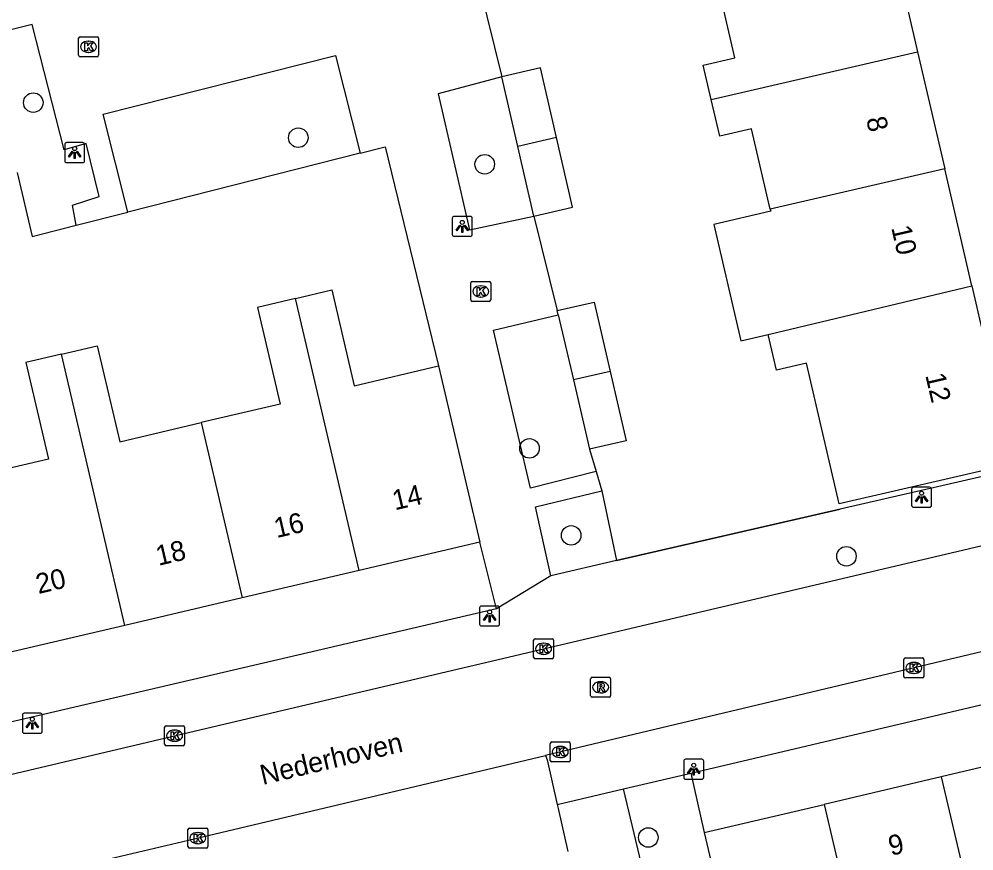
# Model space of a CAD drawing. Extents: x 158038 to 159242, y 380133 to 381214.
# Drawn here: x 158918.5 to 158966.34, y 380649.33 to 380690.98 of the extents above; entities that cross this region are included whole.
import ezdxf

# ---------------------------------------------------------------- set-up
doc = ezdxf.new("R2010")
doc.units = 0
for name, color, linetype in [('IMGEO_Boom', 7, 'Continuous'), ('IMGEO_Groenvoorziening', 7, 'Continuous'), ('IMGEO_Hek', 7, 'Continuous'), ('IMGEO_Kolk', 7, 'Continuous'), ('IMGEO_Lichtpunt', 7, 'Continuous'), ('IMGEO_Openbare_ruimte_label', 7, 'Continuous'), ('IMGEO_Pand', 7, 'Continuous'), ('IMGEO_Pand_nummerreeks', 7, 'Continuous'), ('IMGEO_Parkeervlak_open', 7, 'Continuous'), ('IMGEO_Rijbaan_lokaal_open', 7, 'Continuous'), ('IMGEO_Rioolput', 7, 'Continuous')]:
    doc.layers.add(name, color=color, linetype=linetype)

msp = doc.modelspace()

# ---------------------------------------------------------------- linework, layer by layer
at = {"layer": 'IMGEO_Boom'}
for centre in [(158919.212, 380686.798), (158932.488, 380685.044), (158941.83, 380683.713), (158944.071, 380669.489), (158946.16, 380665.131), (158959.95, 380664.086), (158950.024, 380650.003)]:
    msp.add_circle(centre, 0.489, dxfattribs=at)
at = {"layer": 'IMGEO_Groenvoorziening'}
for points in [[(158935.597, 380684.266), (158923.955, 380681.318)], [(158918.406, 380683.297), (158919.15, 380680.101), (158921.356, 380680.66)], [(158947.077, 380669.442), (158947.416, 380668.337)], [(158947.69, 380667.365), (158948.437, 380663.868)], [(158952.163, 380653.227), (158952.822, 380650.248)]]:
    msp.add_lwpolyline(points, dxfattribs=at)
at = {"layer": 'IMGEO_Hek'}
msp.add_lwpolyline([(158948.437, 380663.868), (158959.641, 380666.443)], dxfattribs=at)
at = {"layer": 'IMGEO_Kolk'}
for p, q in [((158921.482, 380689.169), (158921.482, 380690.021)), ((158921.557, 380690.095), (158922.409, 380690.095)), ((158922.483, 380690.021), (158922.483, 380689.169)), ((158921.97, 380689.875), (158921.995, 380689.875)), ((158922.409, 380689.095), (158921.557, 380689.095)), ((158921.993, 380689.315), (158921.968, 380689.315)), ((158941.13, 380676.919), (158941.13, 380677.771)), ((158941.205, 380677.845), (158942.057, 380677.845)), ((158941.618, 380677.625), (158941.643, 380677.625)), ((158942.131, 380677.771), (158942.131, 380676.919)), ((158941.641, 380677.065), (158941.616, 380677.065)), ((158942.057, 380676.845), (158941.205, 380676.845)), ((158944.28, 380659.029), (158944.28, 380659.881)), ((158944.355, 380659.955), (158945.207, 380659.955)), ((158945.281, 380659.881), (158945.281, 380659.029)), ((158944.768, 380659.735), (158944.793, 380659.735)), ((158945.207, 380658.955), (158944.355, 380658.955)), ((158944.791, 380659.175), (158944.766, 380659.175)), ((158962.827, 380658.069), (158962.827, 380658.921)), ((158962.902, 380658.995), (158963.754, 380658.995)), ((158963.828, 380658.921), (158963.828, 380658.069)), ((158963.315, 380658.775), (158963.34, 380658.775)), ((158963.754, 380657.995), (158962.902, 380657.995)), ((158963.338, 380658.215), (158963.313, 380658.215)), ((158925.794, 380654.676), (158925.794, 380655.528)), ((158925.869, 380655.602), (158926.721, 380655.602)), ((158926.795, 380655.528), (158926.795, 380654.676)), ((158926.282, 380655.382), (158926.307, 380655.382)), ((158926.721, 380654.602), (158925.869, 380654.602)), ((158926.305, 380654.822), (158926.28, 380654.822)), ((158945.113, 380653.862), (158945.113, 380654.714)), ((158945.188, 380654.788), (158946.04, 380654.788)), ((158945.601, 380654.568), (158945.626, 380654.568)), ((158946.114, 380654.714), (158946.114, 380653.862)), ((158946.04, 380653.788), (158945.188, 380653.788)), ((158945.624, 380654.008), (158945.599, 380654.008)), ((158926.959, 380649.549), (158926.959, 380650.401)), ((158927.034, 380650.475), (158927.886, 380650.475)), ((158927.447, 380650.255), (158927.472, 380650.255)), ((158927.96, 380650.401), (158927.96, 380649.549)), ((158927.886, 380649.475), (158927.034, 380649.475)), ((158927.47, 380649.695), (158927.445, 380649.695))]:
    msp.add_line(p, q, dxfattribs=at)
for points in [[(158921.482, 380689.169), (158921.482, 380690.021)], [(158921.557, 380690.095), (158922.409, 380690.095)], [(158922.483, 380690.021), (158922.483, 380689.169)], [(158921.803, 380689.795), (158921.926, 380689.795), (158921.926, 380689.644), (158922.056, 380689.795), (158922.22, 380689.795), (158922.074, 380689.644), (158922.227, 380689.395), (158922.075, 380689.395), (158921.99, 380689.559), (158921.926, 380689.492), (158921.926, 380689.395), (158921.803, 380689.395), (158921.803, 380689.795)], [(158922.409, 380689.095), (158921.557, 380689.095)], [(158941.13, 380676.919), (158941.13, 380677.771)], [(158941.205, 380677.845), (158942.057, 380677.845)], [(158941.451, 380677.545), (158941.574, 380677.545), (158941.574, 380677.394), (158941.704, 380677.545), (158941.868, 380677.545), (158941.722, 380677.394), (158941.875, 380677.145), (158941.723, 380677.145), (158941.638, 380677.309), (158941.574, 380677.242), (158941.574, 380677.145), (158941.451, 380677.145), (158941.451, 380677.545)], [(158942.131, 380677.771), (158942.131, 380676.919)], [(158942.057, 380676.845), (158941.205, 380676.845)], [(158944.28, 380659.029), (158944.28, 380659.881)], [(158944.355, 380659.955), (158945.207, 380659.955)], [(158945.281, 380659.881), (158945.281, 380659.029)], [(158944.601, 380659.655), (158944.724, 380659.655), (158944.724, 380659.504), (158944.854, 380659.655), (158945.018, 380659.655), (158944.872, 380659.504), (158945.025, 380659.255), (158944.873, 380659.255), (158944.788, 380659.419), (158944.724, 380659.352), (158944.724, 380659.255), (158944.601, 380659.255), (158944.601, 380659.655)], [(158945.207, 380658.955), (158944.355, 380658.955)], [(158962.827, 380658.069), (158962.827, 380658.921)], [(158962.902, 380658.995), (158963.754, 380658.995)], [(158963.828, 380658.921), (158963.828, 380658.069)], [(158963.148, 380658.695), (158963.271, 380658.695), (158963.271, 380658.544), (158963.401, 380658.695), (158963.565, 380658.695), (158963.419, 380658.544), (158963.572, 380658.295), (158963.42, 380658.295), (158963.335, 380658.459), (158963.271, 380658.392), (158963.271, 380658.295), (158963.148, 380658.295), (158963.148, 380658.695)], [(158963.754, 380657.995), (158962.902, 380657.995)], [(158925.794, 380654.676), (158925.794, 380655.528)], [(158925.869, 380655.602), (158926.721, 380655.602)], [(158926.795, 380655.528), (158926.795, 380654.676)], [(158926.115, 380655.302), (158926.238, 380655.302), (158926.238, 380655.151), (158926.368, 380655.302), (158926.532, 380655.302), (158926.386, 380655.151), (158926.539, 380654.902), (158926.387, 380654.902), (158926.302, 380655.066), (158926.238, 380654.999), (158926.238, 380654.902), (158926.115, 380654.902), (158926.115, 380655.302)], [(158926.721, 380654.602), (158925.869, 380654.602)], [(158945.113, 380653.862), (158945.113, 380654.714)], [(158945.188, 380654.788), (158946.04, 380654.788)], [(158946.114, 380654.714), (158946.114, 380653.862)], [(158945.434, 380654.488), (158945.557, 380654.488), (158945.557, 380654.337), (158945.687, 380654.488), (158945.851, 380654.488), (158945.705, 380654.337), (158945.858, 380654.088), (158945.706, 380654.088), (158945.621, 380654.252), (158945.557, 380654.185), (158945.557, 380654.088), (158945.434, 380654.088), (158945.434, 380654.488)], [(158946.04, 380653.788), (158945.188, 380653.788)], [(158926.959, 380649.549), (158926.959, 380650.401)], [(158927.034, 380650.475), (158927.886, 380650.475)], [(158927.96, 380650.401), (158927.96, 380649.549)], [(158927.28, 380650.175), (158927.403, 380650.175), (158927.403, 380650.024), (158927.533, 380650.175), (158927.697, 380650.175), (158927.551, 380650.024), (158927.704, 380649.775), (158927.552, 380649.775), (158927.467, 380649.939), (158927.403, 380649.872), (158927.403, 380649.775), (158927.28, 380649.775), (158927.28, 380650.175)], [(158927.886, 380649.475), (158927.034, 380649.475)]]:
    msp.add_lwpolyline(points, dxfattribs=at)
for centre, start, end in [((158921.559, 380690.019), 91.552, 178.448), ((158921.559, 380690.019), 91.552, 178.448), ((158922.407, 380690.019), 1.552, 88.448), ((158922.407, 380690.019), 1.552, 88.448), ((158921.559, 380689.171), 181.552, 268.448), ((158921.559, 380689.171), 181.552, 268.448), ((158922.407, 380689.171), 271.552, 358.448), ((158922.407, 380689.171), 271.552, 358.448), ((158941.207, 380677.769), 91.552, 178.448), ((158941.207, 380677.769), 91.552, 178.448), ((158942.055, 380677.769), 1.552, 88.448), ((158942.055, 380677.769), 1.552, 88.448), ((158941.207, 380676.921), 181.552, 268.448), ((158941.207, 380676.921), 181.552, 268.448), ((158942.055, 380676.921), 271.552, 358.448), ((158942.055, 380676.921), 271.552, 358.448), ((158944.357, 380659.879), 91.552, 178.448), ((158944.357, 380659.879), 91.552, 178.448), ((158945.205, 380659.879), 1.552, 88.448), ((158945.205, 380659.879), 1.552, 88.448), ((158944.357, 380659.031), 181.552, 268.448), ((158944.357, 380659.031), 181.552, 268.448), ((158945.205, 380659.031), 271.552, 358.448), ((158945.205, 380659.031), 271.552, 358.448), ((158962.904, 380658.919), 91.552, 178.448), ((158962.904, 380658.919), 91.552, 178.448), ((158963.752, 380658.919), 1.552, 88.448), ((158963.752, 380658.919), 1.552, 88.448), ((158962.904, 380658.071), 181.552, 268.448), ((158962.904, 380658.071), 181.552, 268.448), ((158963.752, 380658.071), 271.552, 358.448), ((158963.752, 380658.071), 271.552, 358.448), ((158925.871, 380655.526), 91.552, 178.448), ((158925.871, 380655.526), 91.552, 178.448), ((158926.719, 380655.526), 1.552, 88.448), ((158926.719, 380655.526), 1.552, 88.448), ((158925.871, 380654.678), 181.552, 268.448), ((158925.871, 380654.678), 181.552, 268.448), ((158926.719, 380654.678), 271.552, 358.448), ((158926.719, 380654.678), 271.552, 358.448), ((158945.19, 380654.712), 91.552, 178.448), ((158945.19, 380654.712), 91.552, 178.448), ((158946.038, 380654.712), 1.552, 88.448), ((158946.038, 380654.712), 1.552, 88.448), ((158945.19, 380653.864), 181.552, 268.448), ((158945.19, 380653.864), 181.552, 268.448), ((158946.038, 380653.864), 271.552, 358.448), ((158946.038, 380653.864), 271.552, 358.448), ((158927.036, 380650.399), 91.552, 178.448), ((158927.036, 380650.399), 91.552, 178.448), ((158927.884, 380650.399), 1.552, 88.448), ((158927.884, 380650.399), 1.552, 88.448), ((158927.036, 380649.551), 181.552, 268.448), ((158927.036, 380649.551), 181.552, 268.448), ((158927.884, 380649.551), 271.552, 358.448), ((158927.884, 380649.551), 271.552, 358.448)]:
    msp.add_arc(centre, 0.0765, start, end, dxfattribs=at)
for centre, major_axis, ratio, start_param, end_param in [((158921.969, 380689.595), (-0.387, 0.002), 0.722429, 4.712389, 7.853982), ((158921.994, 380689.595), (-0.39, 0.002), 0.717154, 1.570796, 4.712389), ((158941.617, 380677.345), (-0.387, 0.002), 0.722429, 4.712389, 7.853982), ((158941.642, 380677.345), (-0.39, 0.002), 0.717154, 1.570796, 4.712389), ((158944.767, 380659.455), (-0.387, 0.002), 0.722429, 4.712389, 7.853982), ((158944.792, 380659.455), (-0.39, 0.002), 0.717154, 1.570796, 4.712389), ((158963.314, 380658.495), (-0.387, 0.002), 0.722429, 4.712389, 7.853982), ((158963.339, 380658.495), (-0.39, 0.002), 0.717154, 1.570796, 4.712389), ((158926.281, 380655.102), (-0.387, 0.002), 0.722429, 4.712389, 7.853982), ((158926.306, 380655.102), (-0.39, 0.002), 0.717154, 1.570796, 4.712389), ((158945.6, 380654.288), (-0.387, 0.002), 0.722429, 4.712389, 7.853982), ((158945.625, 380654.288), (-0.39, 0.002), 0.717154, 1.570796, 4.712389), ((158927.446, 380649.975), (-0.387, 0.002), 0.722429, 4.712389, 7.853982), ((158927.471, 380649.975), (-0.39, 0.002), 0.717154, 1.570796, 4.712389)]:
    msp.add_ellipse(centre, major_axis=major_axis, ratio=ratio, start_param=start_param, end_param=end_param, dxfattribs=at)
at = {"layer": 'IMGEO_Lichtpunt'}
for p, q in [((158920.791, 380684.7), (158920.791, 380683.893)), ((158920.791, 380684.7), (158920.791, 380683.893)), ((158921.693, 380684.795), (158920.885, 380684.795)), ((158921.693, 380684.795), (158920.885, 380684.795)), ((158921.787, 380683.893), (158921.787, 380684.7)), ((158921.787, 380683.893), (158921.787, 380684.7)), ((158920.885, 380683.799), (158921.693, 380683.799)), ((158920.885, 380683.799), (158921.693, 380683.799)), ((158940.204, 380681.006), (158940.204, 380680.199)), ((158940.204, 380681.006), (158940.204, 380680.199)), ((158941.106, 380681.101), (158940.298, 380681.101)), ((158941.106, 380681.101), (158940.298, 380681.101)), ((158941.2, 380680.199), (158941.2, 380681.006)), ((158941.2, 380680.199), (158941.2, 380681.006)), ((158940.298, 380680.105), (158941.106, 380680.105)), ((158940.298, 380680.105), (158941.106, 380680.105)), ((158963.215, 380667.445), (158963.215, 380666.638)), ((158963.215, 380667.445), (158963.215, 380666.638)), ((158964.117, 380667.54), (158963.309, 380667.54)), ((158964.117, 380667.54), (158963.309, 380667.54)), ((158964.211, 380666.638), (158964.211, 380667.445)), ((158964.211, 380666.638), (158964.211, 380667.445)), ((158963.309, 380666.544), (158964.117, 380666.544)), ((158963.309, 380666.544), (158964.117, 380666.544)), ((158941.575, 380661.5), (158941.575, 380660.693)), ((158941.575, 380661.5), (158941.575, 380660.693)), ((158942.477, 380661.595), (158941.669, 380661.595)), ((158942.477, 380661.595), (158941.669, 380661.595)), ((158942.571, 380660.693), (158942.571, 380661.5)), ((158942.571, 380660.693), (158942.571, 380661.5)), ((158941.669, 380660.599), (158942.477, 380660.599)), ((158941.669, 380660.599), (158942.477, 380660.599)), ((158918.667, 380656.129), (158918.667, 380655.322)), ((158918.667, 380656.129), (158918.667, 380655.322)), ((158919.569, 380656.224), (158918.761, 380656.224)), ((158919.569, 380656.224), (158918.761, 380656.224)), ((158919.663, 380655.322), (158919.663, 380656.129)), ((158919.663, 380655.322), (158919.663, 380656.129)), ((158918.761, 380655.228), (158919.569, 380655.228)), ((158918.761, 380655.228), (158919.569, 380655.228)), ((158951.802, 380653.825), (158951.802, 380653.018)), ((158951.802, 380653.825), (158951.802, 380653.018)), ((158952.704, 380653.92), (158951.896, 380653.92)), ((158952.704, 380653.92), (158951.896, 380653.92)), ((158952.798, 380653.018), (158952.798, 380653.825)), ((158952.798, 380653.018), (158952.798, 380653.825)), ((158951.896, 380652.924), (158952.704, 380652.924)), ((158951.896, 380652.924), (158952.704, 380652.924))]:
    msp.add_line(p, q, dxfattribs=at)
for points in [[(158921.165, 380684.364), (158921.204, 380684.336), (158921.016, 380684.074), (158920.978, 380684.101), (158921.165, 380684.364)], [(158921.267, 380684.316), (158921.314, 380684.316), (158921.314, 380683.994), (158921.267, 380683.994), (158921.267, 380684.316)], [(158921.377, 380684.336), (158921.415, 380684.363), (158921.602, 380684.101), (158921.563, 380684.073), (158921.377, 380684.336)], [(158940.578, 380680.67), (158940.617, 380680.642), (158940.429, 380680.38), (158940.391, 380680.407), (158940.578, 380680.67)], [(158940.68, 380680.622), (158940.727, 380680.622), (158940.727, 380680.3), (158940.68, 380680.3), (158940.68, 380680.622)], [(158940.79, 380680.642), (158940.828, 380680.669), (158941.015, 380680.407), (158940.976, 380680.379), (158940.79, 380680.642)], [(158963.589, 380667.109), (158963.628, 380667.081), (158963.44, 380666.819), (158963.402, 380666.846), (158963.589, 380667.109)], [(158963.691, 380667.061), (158963.738, 380667.061), (158963.738, 380666.739), (158963.691, 380666.739), (158963.691, 380667.061)], [(158963.801, 380667.081), (158963.839, 380667.108), (158964.026, 380666.846), (158963.987, 380666.818), (158963.801, 380667.081)], [(158941.949, 380661.164), (158941.988, 380661.136), (158941.8, 380660.874), (158941.762, 380660.901), (158941.949, 380661.164)], [(158942.051, 380661.116), (158942.098, 380661.116), (158942.098, 380660.794), (158942.051, 380660.794), (158942.051, 380661.116)], [(158942.161, 380661.136), (158942.199, 380661.163), (158942.386, 380660.901), (158942.347, 380660.873), (158942.161, 380661.136)], [(158919.041, 380655.793), (158919.08, 380655.765), (158918.892, 380655.503), (158918.854, 380655.53), (158919.041, 380655.793)], [(158919.143, 380655.745), (158919.19, 380655.745), (158919.19, 380655.423), (158919.143, 380655.423), (158919.143, 380655.745)], [(158919.253, 380655.765), (158919.291, 380655.792), (158919.478, 380655.53), (158919.439, 380655.502), (158919.253, 380655.765)], [(158952.176, 380653.489), (158952.215, 380653.461), (158952.027, 380653.199), (158951.989, 380653.226), (158952.176, 380653.489)], [(158952.278, 380653.441), (158952.325, 380653.441), (158952.325, 380653.119), (158952.278, 380653.119), (158952.278, 380653.441)], [(158952.388, 380653.461), (158952.426, 380653.488), (158952.613, 380653.226), (158952.574, 380653.198), (158952.388, 380653.461)]]:
    msp.add_lwpolyline(points, dxfattribs=at)
for centre in [(158921.29, 380684.498), (158940.703, 380680.804), (158963.714, 380667.243), (158942.074, 380661.298), (158919.166, 380655.927), (158952.301, 380653.623)]:
    msp.add_circle(centre, 0.0994, dxfattribs=at)
for centre, start, end in [((158920.885, 380684.7), 90, 180), ((158920.885, 380684.7), 90, 180), ((158921.693, 380684.7), 0, 90), ((158921.693, 380684.7), 0, 90), ((158920.885, 380683.893), 180, 270), ((158920.885, 380683.893), 180, 270), ((158921.693, 380683.893), 270, 0), ((158921.693, 380683.893), 270, 360), ((158940.298, 380681.006), 90, 180), ((158940.298, 380681.006), 90, 180), ((158941.106, 380681.006), 0, 90), ((158941.106, 380681.006), 0, 90), ((158940.298, 380680.199), 180, 270), ((158940.298, 380680.199), 180, 270), ((158941.106, 380680.199), 270, 0), ((158941.106, 380680.199), 270, 360), ((158963.309, 380667.445), 90, 180), ((158963.309, 380667.445), 90, 180), ((158964.117, 380667.445), 0, 90), ((158964.117, 380667.445), 0, 90), ((158963.309, 380666.638), 180, 270), ((158963.309, 380666.638), 180, 270), ((158964.117, 380666.638), 270, 0), ((158964.117, 380666.638), 270, 360), ((158941.669, 380661.5), 90, 180), ((158941.669, 380661.5), 90, 180), ((158942.477, 380661.5), 0, 90), ((158942.477, 380661.5), 0, 90), ((158941.669, 380660.693), 180, 270), ((158941.669, 380660.693), 180, 270), ((158942.477, 380660.693), 270, 0), ((158942.477, 380660.693), 270, 360), ((158918.761, 380656.129), 90, 180), ((158918.761, 380656.129), 90, 180), ((158919.569, 380656.129), 0, 90), ((158919.569, 380656.129), 0, 90), ((158918.761, 380655.322), 180, 270), ((158918.761, 380655.322), 180, 270), ((158919.569, 380655.322), 270, 0), ((158919.569, 380655.322), 270, 360), ((158951.896, 380653.825), 90, 180), ((158951.896, 380653.825), 90, 180), ((158952.704, 380653.825), 0, 90), ((158952.704, 380653.825), 0, 90), ((158951.896, 380653.018), 180, 270), ((158951.896, 380653.018), 180, 270), ((158952.704, 380653.018), 270, 0), ((158952.704, 380653.018), 270, 360)]:
    msp.add_arc(centre, 0.0946, start, end, dxfattribs=at)
at = {"layer": 'IMGEO_Pand'}
for points in [[(158962.162, 380695.209), (158963.518, 380689.347)], [(158953.177, 380686.955), (158952.78, 380688.672), (158954.366, 380689.039), (158953.407, 380693.184)], [(158953.177, 380686.955), (158963.518, 380689.347)], [(158963.518, 380689.347), (158964.874, 380683.485)], [(158945.425, 380685.048), (158944.616, 380688.536), (158942.68, 380688.087)], [(158943.489, 380684.598), (158942.68, 380688.087)], [(158956.132, 380681.462), (158955.202, 380685.484), (158953.603, 380685.114), (158953.177, 380686.955)], [(158945.425, 380685.048), (158943.489, 380684.598)], [(158944.298, 380681.109), (158946.234, 380681.558), (158945.425, 380685.048)], [(158944.298, 380681.109), (158943.489, 380684.598)], [(158964.874, 380683.485), (158956.132, 380681.462)], [(158966.23, 380677.623), (158964.874, 380683.485)], [(158956.132, 380681.462), (158956.156, 380681.36), (158953.306, 380680.7), (158954.656, 380674.866), (158956.034, 380675.185)], [(158956.034, 380675.185), (158966.23, 380677.623)], [(158966.23, 380677.623), (158968.29, 380668.721), (158959.58, 380666.705), (158957.948, 380673.755), (158956.445, 380673.407), (158956.034, 380675.185)], [(158932.355, 380676.994), (158934.17, 380677.42), (158935.296, 380672.624), (158939.511, 380673.614)], [(158932.355, 380676.994), (158930.443, 380676.545), (158931.579, 380671.706), (158927.619, 380670.777)], [(158935.548, 380663.376), (158932.355, 380676.994)], [(158945.467, 380676.385), (158947.31, 380676.812), (158948.115, 380673.34)], [(158945.516, 380676.175), (158945.467, 380676.385)], [(158945.516, 380676.175), (158946.272, 380672.913)], [(158920.621, 380674.207), (158922.422, 380674.63), (158923.551, 380669.822), (158927.619, 380670.777)], [(158920.621, 380674.207), (158918.842, 380673.79), (158919.978, 380668.95), (158915.886, 380667.99)], [(158923.807, 380660.622), (158920.621, 380674.207)], [(158939.511, 380673.614), (158941.581, 380664.792)], [(158948.115, 380673.34), (158946.272, 380672.913)], [(158948.115, 380673.34), (158948.92, 380669.87), (158947.077, 380669.442)], [(158946.272, 380672.913), (158947.077, 380669.442)], [(158927.619, 380670.777), (158929.677, 380661.999)], [(158941.581, 380664.792), (158935.548, 380663.376)], [(158935.548, 380663.376), (158929.677, 380661.999)], [(158929.677, 380661.999), (158923.807, 380660.622)], [(158923.807, 380660.622), (158917.937, 380659.244)], [(158970.57, 380654.425), (158964.699, 380653.043)], [(158964.699, 380653.043), (158958.83, 380651.662)], [(158964.699, 380653.043), (158966.77, 380644.238)], [(158952.822, 380650.248), (158958.83, 380651.662)], [(158958.83, 380651.662), (158962.057, 380637.945)], [(158952.822, 380650.248), (158954.906, 380641.396)]]:
    msp.add_lwpolyline(points, dxfattribs=at)
at = {"layer": 'IMGEO_Parkeervlak_open'}
for points in [[(158959.416, 380707.078), (158963.254, 380708.017), (158971.473, 380672.49), (158972.302, 380669.354), (158959.641, 380666.443), (158948.437, 380663.868)], [(158941.571, 380692.636), (158942.68, 380688.087)], [(158921.356, 380680.66), (158921.186, 380681.662), (158922.518, 380682.103), (158921.861, 380684.749), (158920.762, 380684.437), (158919.165, 380690.712), (158916.816, 380690.128)], [(158923.955, 380681.318), (158922.714, 380686.219), (158934.356, 380689.167), (158935.597, 380684.266)], [(158942.68, 380688.087), (158939.494, 380687.248), (158941.067, 380680.425), (158944.298, 380681.109)], [(158935.597, 380684.266), (158936.84, 380684.581), (158939.511, 380673.614)], [(158921.356, 380680.66), (158923.955, 380681.318)], [(158944.298, 380681.109), (158945.467, 380676.385)], [(158947.416, 380668.337), (158944.129, 380667.49), (158942.273, 380675.406), (158945.516, 380676.175)], [(158947.416, 380668.337), (158947.69, 380667.365)], [(158945.149, 380663.112), (158944.373, 380666.558), (158947.69, 380667.365)], [(158942.427, 380661.461), (158941.581, 380664.792)], [(158948.437, 380663.868), (158945.149, 380663.112)], [(158945.149, 380663.112), (158942.427, 380661.461)], [(158942.427, 380661.461), (158911.835, 380654.327)], [(158952.163, 380653.227), (158983.198, 380660.531)], [(158944.88, 380654.114), (158944.963, 380653.899), (158945.462, 380651.651)], [(158948.787, 380652.433), (158952.163, 380653.227)], [(158945.462, 380651.651), (158948.787, 380652.433)], [(158957.219, 380631.937), (158953.882, 380631.121), (158948.787, 380652.433)], [(158945.462, 380651.651), (158945.506, 380651.454), (158945.985, 380649.297)]]:
    msp.add_lwpolyline(points, dxfattribs=at)
at = {"layer": 'IMGEO_Rijbaan_lokaal_open'}
for points in [[(158883.169, 380712.856), (158886.425, 380699.287), (158892.098, 380675.667), (158898.523, 380648.555), (158934.704, 380657.083), (158975.044, 380666.574), (158968.647, 380694.592), (158966.776, 380702.764), (158964.624, 380711.769), (158961.403, 380725.779)], [(158982.582, 380663.05), (158966.791, 380659.319), (158944.88, 380654.114)], [(158922.447, 380648.795), (158926.991, 380649.865), (158944.88, 380654.114)]]:
    msp.add_lwpolyline(points, dxfattribs=at)
at = {"layer": 'IMGEO_Rioolput'}
for p, q in [((158947.137, 380657.1), (158947.137, 380657.952)), ((158947.212, 380658.026), (158948.064, 380658.026)), ((158948.138, 380657.952), (158948.138, 380657.1)), ((158947.625, 380657.806), (158947.65, 380657.806)), ((158948.064, 380657.026), (158947.212, 380657.026)), ((158947.648, 380657.246), (158947.623, 380657.246))]:
    msp.add_line(p, q, dxfattribs=at)
for points in [[(158947.137, 380657.1), (158947.137, 380657.952)], [(158947.212, 380658.026), (158948.064, 380658.026)], [(158948.138, 380657.952), (158948.138, 380657.1)], [(158947.726, 380657.724), (158947.474, 380657.726), (158947.474, 380657.326)], [(158947.474, 380657.326), (158947.598, 380657.326), (158947.598, 380657.488), (158947.609, 380657.488)], [(158947.652, 380657.645), (158947.598, 380657.645), (158947.598, 380657.564)], [(158947.598, 380657.564), (158947.65, 380657.564)], [(158947.656, 380657.459), (158947.727, 380657.326), (158947.867, 380657.326), (158947.802, 380657.452)], [(158948.064, 380657.026), (158947.212, 380657.026)]]:
    msp.add_lwpolyline(points, dxfattribs=at)
for centre, radius, start, end in [((158947.214, 380657.95), 0.0765, 91.552, 178.448), ((158947.214, 380657.95), 0.0765, 91.552, 178.448), ((158948.062, 380657.95), 0.0765, 1.552, 88.448), ((158948.062, 380657.95), 0.0765, 1.552, 88.448), ((158947.608, 380657.435), 0.0533, 26.0293, 88.6989), ((158947.634, 380657.753), 0.19, 274.7715, 282.9687), ((158947.658, 380657.549), 0.0964, 77.0061, 93.1865), ((158947.672, 380657.606), 0.0378, 276.6634, 79.6772), ((158947.725, 380657.614), 0.109, 350.3612, 89.416), ((158947.723, 380657.614), 0.112, 277.5842, 350.9817), ((158947.707, 380657.399), 0.108, 29.5134, 73.7905), ((158947.214, 380657.102), 0.0765, 181.552, 268.448), ((158947.214, 380657.102), 0.0765, 181.552, 268.448), ((158948.062, 380657.102), 0.0765, 271.552, 358.448), ((158948.062, 380657.102), 0.0765, 271.552, 358.448)]:
    msp.add_arc(centre, radius, start, end, dxfattribs=at)
for centre, major_axis, ratio, start_param, end_param in [((158947.624, 380657.526), (-0.387, 0.002), 0.722429, 4.712389, 7.853982), ((158947.649, 380657.526), (-0.39, 0.002), 0.717154, 1.570796, 4.712389)]:
    msp.add_ellipse(centre, major_axis=major_axis, ratio=ratio, start_param=start_param, end_param=end_param, dxfattribs=at)

# ---------------------------------------------------------------- texts
at = {"layer": 'IMGEO_Openbare_ruimte_label'}
msp.add_text('Nederhoven', height=1, rotation=13.3553, dxfattribs=at).set_placement((158930.708, 380652.633))
at = {"layer": 'IMGEO_Pand_nummerreeks'}
for s, rotation, p in [('8', 283.0264, (158960.93, 380685.985)), ('10', 283.0264, (158962.189, 380680.543)), ('12', 283.0264, (158963.898, 380673.152)), ('14', 13.2048, (158937.328, 380666.382)), ('16', 13.2048, (158931.405, 380664.993)), ('18', 13.2048, (158925.484, 380663.604)), ('20', 13.2048, (158919.472, 380662.193)), ('9', 13.2431, (158962.183, 380649.081))]:
    msp.add_text(s, height=1, rotation=rotation, dxfattribs=at).set_placement(p)

doc.saveas('drawing.dxf')
